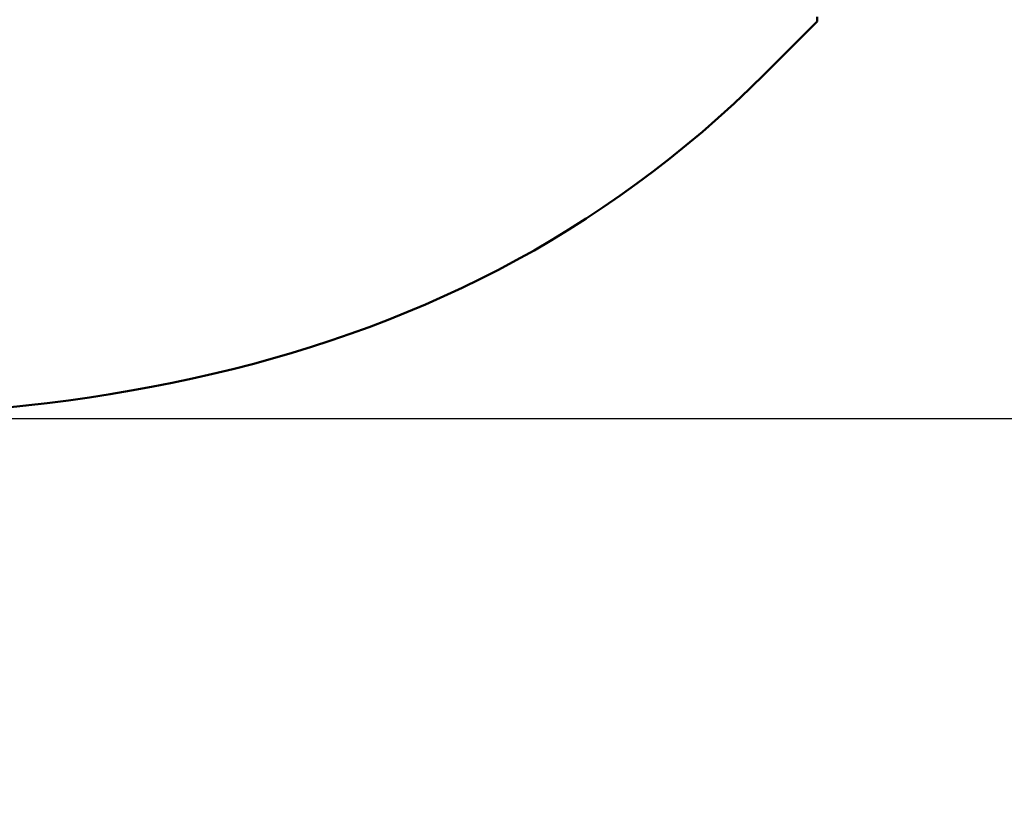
# Model space of a CAD drawing. Header units: inches. Extents: x 1.9 to 64.4, y 1.6 to 69.2.
# Tile 282 of 328: x 55.9 to 60.2, y 39.2 to 42.6. Entities that reach past the tile are written whole.
import ezdxf

# ---------------------------------------------------------------- set-up
doc = ezdxf.new("R2010")
doc.units = ezdxf.units.IN
doc.header["$MEASUREMENT"] = 0
doc.layers.add('Dimension (ANSI)', color=7, linetype='Continuous', lineweight=25)
doc.layers.add('Visible (ANSI)', color=7, linetype='Continuous', lineweight=50)
doc.styles.add('Note Text (ANSI)', font='tahoma.ttf')
doc.dimstyles.new('Default (ANSI)', dxfattribs={"dimtxt": 0.5, "dimasz": 0.098425, "dimexe": 0.125, "dimexo": 0.0625, "dimgap": 0.031496, "dimtad": 0, "dimtih": 1, "dimtoh": 1, "dimrnd": 1e-08, "dimzin": 4, "dimdsep": 46, "dimtxsty": 'Note Text (ANSI)', "dimcen": 0.09, "dimdle": 0.393701, "dimclrd": 256, "dimclre": 256, "dimclrt": 256, "dimadec": 0, "dimazin": 1, "dimtfac": 1, "dimtofl": 0, "dimtmove": 0, "dimatfit": 3, "dimfxl": 1, "dimtolj": 1, "dimtzin": 4, "dimlwd": -1, "dimlwe": -1, "dimarcsym": 0})

# ---------------------------------------------------------------- blocks, each defined once
blk = doc.blocks.new('*D10')
at = {"layer": 'Defpoints', "color": 0}
for p in [(59.5224, 65.0112), (54.8947, 40.8796), (62.5145, 40.8796)]:
    blk.add_point(p, dxfattribs=at)
at = {"layer": 'Dimension (ANSI)'}
for p, q in [((59.5849, 65.0112), (62.6395, 65.0112)), ((62.5145, 64.9128), (62.5145, 53.304)), ((62.5145, 40.978), (62.5145, 52.5868)), ((54.9572, 40.8796), (62.6395, 40.8796))]:
    blk.add_line(p, q, dxfattribs=at)
for points in [[(62.4981, 64.9128), (62.5309, 64.9128), (62.5145, 65.0112)], [(62.4981, 40.978), (62.5309, 40.978), (62.5145, 40.8796)]]:
    blk.add_solid(points, dxfattribs=at)
at = {"layer": 'Dimension (ANSI)', "insert": (60.4801, 53.2725), "char_height": 0.5, "attachment_point": 1, "style": 'Note Text (ANSI)'}
blk.add_mtext('\\A1;24.13 [612.9]', dxfattribs=at)

msp = doc.modelspace()

# ---------------------------------------------------------------- linework, layer by layer
at = {"layer": 'Visible (ANSI)'}
for p, q in [((59.365, 42.6163), (59.365, 42.5963)), ((59.365, 42.5963), (59.1398, 42.371))]:
    msp.add_line(p, q, dxfattribs=at)
for points in [[(59.1398, 42.371), (56.3056, 39.5368), (51.4913, 41.5396), (46.0516, 41.9394)], [(59.1398, 37.5039), (56.3056, 40.2865), (51.4913, 38.3201), (46.0516, 37.9277)]]:
    msp.add_open_spline(points, degree=3, dxfattribs=at)

# ---------------------------------------------------------------- dimensions: what is measured, and where the dimension line sits
at = {"layer": 'Dimension (ANSI)'}
dim = msp.add_linear_dim(base=(62.5145, 40.8796), p1=(59.5224, 65.0112), p2=(54.8947, 40.8796), angle=90, dimstyle='Default (ANSI)', override={"dimdec": 2, "dimtp": 0, "dimtm": 0, "dimtdec": 2, "dimatfit": 1}, dxfattribs=at)
dim.commit()
dim.dimension.update_dxf_attribs({"geometry": '*D10', "text_midpoint": (62.5145, 52.9454), "dimtype": 160})

doc.saveas('drawing.dxf')
